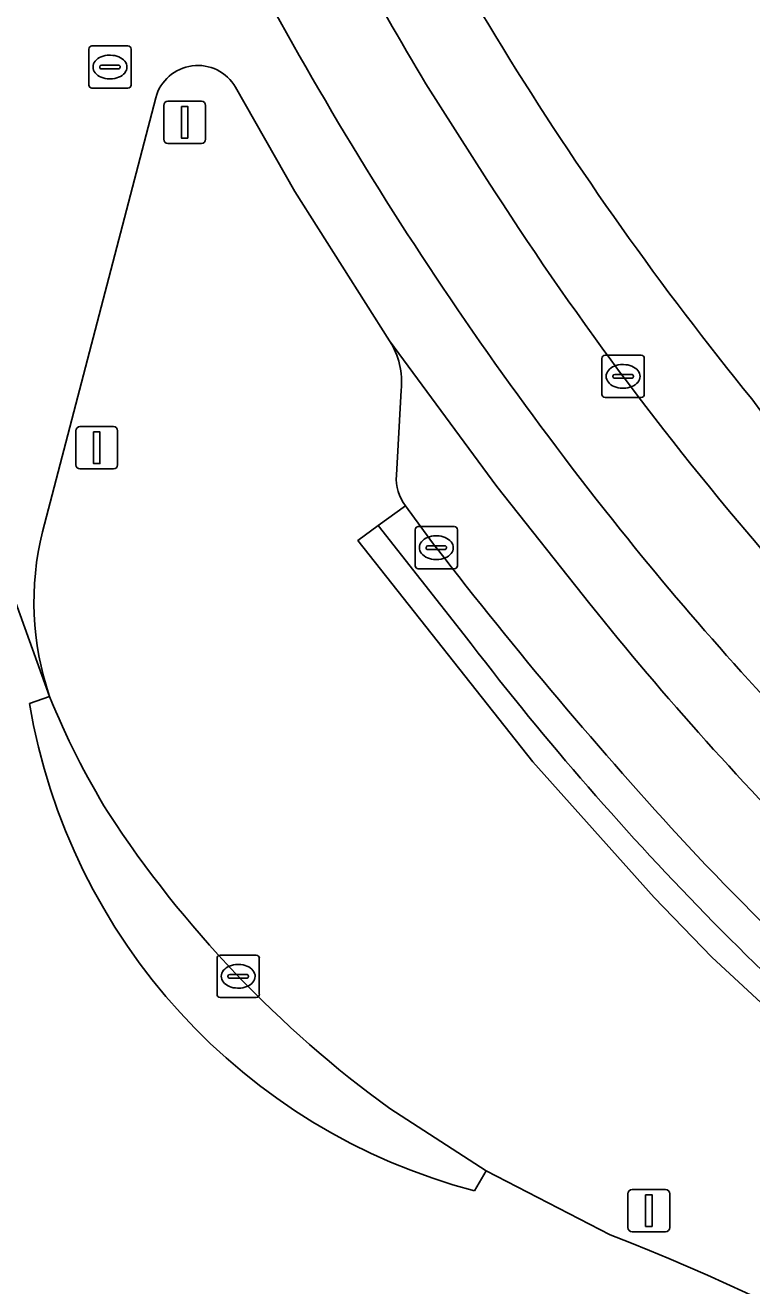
# Model space of a CAD drawing. Extents: x 159262 to 160143, y 383399 to 384319.
# Drawn here: x 159346.19 to 159363.37, y 383621.72 to 383651.55 of the extents above; entities that cross this region are included whole.
import ezdxf

# ---------------------------------------------------------------- set-up
doc = ezdxf.new("R2010")
doc.units = 0
for name, color, linetype in [('IMGEO_Berm_gesloten', 7, 'Continuous'), ('IMGEO_Berm_groen', 7, 'Continuous'), ('IMGEO_Erf', 7, 'Continuous'), ('IMGEO_Groenvoorziening', 7, 'Continuous'), ('IMGEO_Haag', 7, 'Continuous'), ('IMGEO_Kolk', 7, 'Continuous'), ('IMGEO_Lichtmast', 7, 'Continuous'), ('IMGEO_Parkeervlak_open', 7, 'Continuous'), ('IMGEO_Rijbaan_lokaal_gesloten', 7, 'Continuous'), ('IMGEO_Rijbaan_lokaal_open', 7, 'Continuous'), ('IMGEO_Rijbaan_regionaal_gesloten', 7, 'Continuous'), ('IMGEO_Rioolput', 7, 'Continuous'), ('IMGEO_Verkeersbordpaal', 7, 'Continuous'), ('IMGEO_Voetpad_open', 7, 'Continuous')]:
    doc.layers.add(name, color=color, linetype=linetype)

msp = doc.modelspace()

# ---------------------------------------------------------------- linework, layer by layer
at = {"layer": 'IMGEO_Berm_gesloten'}
for points in [[(159346.763, 383635.67), (159346.287, 383635.503)], [(159356.812, 383623.967), (159357.088, 383624.441), (159354.813, 383625.914)]]:
    msp.add_lwpolyline(points, dxfattribs=at)
for centre, radius, start, end in [((159363.336, 383642.297), 17.849, 201.7956, 211.7004), ((159360.493, 383637.895), 14.406, 189.5567, 255.1955), ((159370.451, 383647.462), 26.624, 213.1109, 234.0306)]:
    msp.add_arc(centre, radius, start, end, dxfattribs=at)
at = {"layer": 'IMGEO_Berm_groen'}
for points in [[(159354.804, 383644.087), (159352.562, 383647.616), (159351.159, 383650.086)], [(159349.275, 383649.839), (159346.596, 383639.564)], [(159354.967, 383640.902), (159355.076, 383642.918)], [(159387.493, 383603.475), (159385.725, 383606.389), (159383.782, 383609.173), (159380.979, 383612.641), (159379.582, 383614.202), (159377.131, 383616.73), (159374.199, 383619.433), (159366.559, 383625.673), (159362.425, 383629.496), (159361.065, 383630.911), (159358.192, 383634.118), (159354.056, 383639.356), (159354.538, 383639.714), (159355.182, 383640.18)], [(159354.813, 383625.914), (159357.088, 383624.441), (159360.025, 383622.923)]]:
    msp.add_lwpolyline(points, dxfattribs=at)
for centre, radius, start, end in [((159350.268, 383649.574), 1.028, 29.875, 165.0632), ((159353.335, 383643.129), 1.754, 353.0879, 33.1088), ((159356.034, 383640.827), 1.07, 175.9732, 217.1921), ((159353.272, 383637.9), 6.88, 166.0021, 198.9093), ((159363.336, 383642.297), 17.849, 201.7956, 211.7004), ((159370.451, 383647.462), 26.624, 213.1109, 234.0306), ((159341.218, 383574.226), 52.202, 34.1558, 68.883)]:
    msp.add_arc(centre, radius, start, end, dxfattribs=at)
at = {"layer": 'IMGEO_Erf'}
for centre, radius, start, end in [((159423.67, 383691.696), 77.688, 204.06061, 219.09122), ((159410.707, 383677.492), 58.739, 216.30895, 230.94554)]:
    msp.add_arc(centre, radius, start, end, dxfattribs=at)
at = {"layer": 'IMGEO_Groenvoorziening'}
msp.add_lwpolyline([(159356.571, 383637.129), (159354.538, 383639.714), (159354.056, 383639.356), (159358.192, 383634.118), (159361.065, 383630.911), (159362.425, 383629.496), (159366.559, 383625.673), (159374.199, 383619.433), (159377.131, 383616.73), (159379.582, 383614.202), (159380.979, 383612.641), (159383.782, 383609.173), (159385.725, 383606.389), (159387.493, 383603.475)], dxfattribs=at)
msp.add_arc((159412.813, 383679.889), 70.651, 217.24543, 231.42584, dxfattribs=at)
at = {"layer": 'IMGEO_Haag'}
msp.add_lwpolyline([(159356.571, 383637.129), (159354.538, 383639.714), (159354.056, 383639.356), (159358.192, 383634.118), (159361.065, 383630.911), (159362.425, 383629.496), (159366.559, 383625.673), (159374.199, 383619.433), (159377.131, 383616.73), (159379.582, 383614.202), (159380.979, 383612.641), (159383.782, 383609.173), (159385.725, 383606.389), (159387.493, 383603.475)], dxfattribs=at)
msp.add_arc((159412.813, 383679.889), 70.651, 217.24543, 231.42584, dxfattribs=at)
at = {"layer": 'IMGEO_Kolk'}
for p, q in [((159359.829, 383642.817), (159359.829, 383643.669)), ((159359.904, 383643.743), (159360.756, 383643.743)), ((159360.83, 383643.669), (159360.83, 383642.817)), ((159360.317, 383643.523), (159360.342, 383643.523)), ((159360.088, 383643.237), (159360.088, 383643.249)), ((159360.526, 383643.2), (159360.128, 383643.2)), ((159360.131, 383643.286), (159360.529, 383643.286)), ((159360.572, 383643.249), (159360.572, 383643.237)), ((159360.756, 383642.743), (159359.904, 383642.743)), ((159360.34, 383642.963), (159360.315, 383642.963)), ((159355.41, 383638.763), (159355.41, 383639.615)), ((159355.485, 383639.689), (159356.337, 383639.689)), ((159355.898, 383639.469), (159355.923, 383639.469)), ((159356.411, 383639.615), (159356.411, 383638.763)), ((159355.669, 383639.183), (159355.669, 383639.195)), ((159356.107, 383639.146), (159355.709, 383639.146)), ((159355.712, 383639.232), (159356.11, 383639.232)), ((159356.153, 383639.195), (159356.153, 383639.183)), ((159355.921, 383638.909), (159355.896, 383638.909)), ((159356.337, 383638.689), (159355.485, 383638.689)), ((159350.723, 383628.619), (159350.723, 383629.471)), ((159350.798, 383629.545), (159351.65, 383629.545)), ((159351.211, 383629.325), (159351.236, 383629.325)), ((159351.724, 383629.471), (159351.724, 383628.619)), ((159350.982, 383629.039), (159350.982, 383629.051)), ((159351.42, 383629.002), (159351.022, 383629.002)), ((159351.025, 383629.088), (159351.423, 383629.088)), ((159351.466, 383629.051), (159351.466, 383629.039)), ((159351.234, 383628.765), (159351.209, 383628.765)), ((159351.65, 383628.545), (159350.798, 383628.545))]:
    msp.add_line(p, q, dxfattribs=at)
for points in [[(159359.829, 383642.817), (159359.829, 383643.669)], [(159359.904, 383643.743), (159360.756, 383643.743)], [(159360.83, 383643.669), (159360.83, 383642.817)], [(159360.756, 383642.743), (159359.904, 383642.743)], [(159355.41, 383638.763), (159355.41, 383639.615)], [(159355.485, 383639.689), (159356.337, 383639.689)], [(159356.411, 383639.615), (159356.411, 383638.763)], [(159356.337, 383638.689), (159355.485, 383638.689)], [(159350.723, 383628.619), (159350.723, 383629.471)], [(159350.798, 383629.545), (159351.65, 383629.545)], [(159351.724, 383629.471), (159351.724, 383628.619)], [(159351.65, 383628.545), (159350.798, 383628.545)]]:
    msp.add_lwpolyline(points, dxfattribs=at)
for centre, radius, start, end in [((159359.906, 383643.667), 0.0765, 91.552, 178.448), ((159359.906, 383643.667), 0.0765, 91.552, 178.448), ((159360.754, 383643.667), 0.0765, 1.552, 88.448), ((159360.754, 383643.667), 0.0765, 1.552, 88.448), ((159360.128, 383643.246), 0.0403, 85.8775, 175.7526), ((159360.125, 383643.236), 0.0366, 178.938, 274.7102), ((159360.529, 383643.243), 0.043, 264.8664, 352.4533), ((159360.533, 383643.248), 0.0386, 1.7309, 96.639), ((159359.906, 383642.819), 0.0765, 181.552, 268.448), ((159359.906, 383642.819), 0.0765, 181.552, 268.448), ((159360.754, 383642.819), 0.0765, 271.552, 358.448), ((159360.754, 383642.819), 0.0765, 271.552, 358.448), ((159355.487, 383639.613), 0.0765, 91.552, 178.448), ((159355.487, 383639.613), 0.0765, 91.552, 178.448), ((159356.335, 383639.613), 0.0765, 1.552, 88.448), ((159356.335, 383639.613), 0.0765, 1.552, 88.448), ((159355.709, 383639.192), 0.0403, 85.8775, 175.7526), ((159355.706, 383639.182), 0.0366, 178.938, 274.7102), ((159356.11, 383639.189), 0.043, 264.8664, 352.4533), ((159356.114, 383639.194), 0.0386, 1.7309, 96.639), ((159355.487, 383638.765), 0.0765, 181.552, 268.448), ((159355.487, 383638.765), 0.0765, 181.552, 268.448), ((159356.335, 383638.765), 0.0765, 271.552, 358.448), ((159356.335, 383638.765), 0.0765, 271.552, 358.448), ((159350.8, 383629.469), 0.0765, 91.552, 178.448), ((159350.8, 383629.469), 0.0765, 91.552, 178.448), ((159351.648, 383629.469), 0.0765, 1.552, 88.448), ((159351.648, 383629.469), 0.0765, 1.552, 88.448), ((159351.022, 383629.048), 0.0403, 85.8775, 175.7526), ((159351.019, 383629.038), 0.0366, 178.938, 274.7102), ((159351.423, 383629.045), 0.043, 264.8664, 352.4533), ((159351.427, 383629.05), 0.0386, 1.7309, 96.639), ((159350.8, 383628.621), 0.0765, 181.552, 268.448), ((159350.8, 383628.621), 0.0765, 181.552, 268.448), ((159351.648, 383628.621), 0.0765, 271.552, 358.448), ((159351.648, 383628.621), 0.0765, 271.552, 358.448)]:
    msp.add_arc(centre, radius, start, end, dxfattribs=at)
for centre, major_axis, ratio, start_param, end_param in [((159360.316, 383643.243), (-0.387, 0.002), 0.722429, 4.712389, 7.853982), ((159360.341, 383643.243), (-0.39, 0.002), 0.717154, 1.570796, 4.712389), ((159355.897, 383639.189), (-0.387, 0.002), 0.722429, 4.712389, 7.853982), ((159355.922, 383639.189), (-0.39, 0.002), 0.717154, 1.570796, 4.712389), ((159351.21, 383629.045), (-0.387, 0.002), 0.722429, 4.712389, 7.853982), ((159351.235, 383629.045), (-0.39, 0.002), 0.717154, 1.570796, 4.712389)]:
    msp.add_ellipse(centre, major_axis=major_axis, ratio=ratio, start_param=start_param, end_param=end_param, dxfattribs=at)
at = {"layer": 'IMGEO_Lichtmast'}
for p, q in [((159360.543, 383624), (159361.333, 383624)), ((159361.333, 383624), (159360.543, 383624)), ((159360.443, 383623.1), (159360.443, 383623.9)), ((159360.443, 383623.9), (159360.443, 383623.1)), ((159361.433, 383623.9), (159361.433, 383623.1)), ((159361.433, 383623.1), (159361.433, 383623.9)), ((159361.333, 383623), (159360.543, 383623)), ((159360.543, 383623), (159361.333, 383623))]:
    msp.add_line(p, q, dxfattribs=at)
msp.add_lwpolyline([(159360.863, 383623.875), (159361.013, 383623.875), (159361.013, 383623.125), (159360.863, 383623.125), (159360.863, 383623.875)], dxfattribs=at)
for centre, start, end in [((159360.543, 383623.9), 90, 180), ((159360.543, 383623.9), 90, 180), ((159361.333, 383623.9), 0, 90), ((159361.333, 383623.9), 360, 90), ((159360.543, 383623.1), 180, 270), ((159360.543, 383623.1), 180, 270), ((159361.333, 383623.1), 270, 0), ((159361.333, 383623.1), 270, 0)]:
    msp.add_arc(centre, 0.1, start, end, dxfattribs=at)
at = {"layer": 'IMGEO_Parkeervlak_open'}
for points in [[(159359.546, 383637.856), (159357.34, 383640.638), (159354.804, 383644.087)], [(159355.076, 383642.918), (159354.967, 383640.902)], [(159355.182, 383640.18), (159355.911, 383639.189)]]:
    msp.add_lwpolyline(points, dxfattribs=at)
for centre, radius, start, end in [((159353.335, 383643.129), 1.754, 353.0879, 33.1088), ((159356.034, 383640.827), 1.07, 175.9732, 217.1921), ((159439.347, 383703.457), 105.318, 217.60583, 222.62847), ((159417.506, 383684.152), 74.18, 218.61605, 231.74233), ((159417.061, 383684.113), 75.826, 223.27844, 230.84446)]:
    msp.add_arc(centre, radius, start, end, dxfattribs=at)
at = {"layer": 'IMGEO_Rijbaan_lokaal_gesloten'}
msp.add_lwpolyline([(159357.107, 383647.904), (159355.665, 383650.164)], dxfattribs=at)
for centre, radius, start, end in [((159433.487, 383696.543), 90.594, 206.23729, 210.79314), ((159427.093, 383693.041), 85.557, 205.4252, 218.64293), ((159422.949, 383689.994), 78.146, 212.58906, 220.69645), ((159419.229, 383686.825), 75.534, 218.6858, 231.27506)]:
    msp.add_arc(centre, radius, start, end, dxfattribs=at)
at = {"layer": 'IMGEO_Rijbaan_lokaal_open'}
for points in [[(159351.159, 383650.086), (159352.562, 383647.616), (159354.804, 383644.087), (159357.34, 383640.638), (159359.546, 383637.856)], [(159346.596, 383639.564), (159349.275, 383649.839)], [(159343.033, 383646.03), (159346.763, 383635.67)]]:
    msp.add_lwpolyline(points, dxfattribs=at)
for centre, radius, start, end in [((159427.093, 383693.041), 85.557, 205.4252, 218.64293), ((159350.268, 383649.574), 1.028, 29.875, 165.0632), ((159353.272, 383637.9), 6.88, 166.0021, 198.9093), ((159419.229, 383686.825), 75.534, 218.6858, 231.27506), ((159417.506, 383684.152), 74.18, 218.61605, 231.74233)]:
    msp.add_arc(centre, radius, start, end, dxfattribs=at)
at = {"layer": 'IMGEO_Rijbaan_regionaal_gesloten'}
for points in [[(159346.287, 383635.503), (159346.763, 383635.67), (159343.033, 383646.03), (159338.544, 383665.089), (159334.862, 383664.196), (159331.18, 383663.302), (159335.405, 383645.784), (159337.732, 383635.509), (159340.488, 383621.935)], [(159360.025, 383622.923), (159357.088, 383624.441), (159356.812, 383623.967)]]:
    msp.add_lwpolyline(points, dxfattribs=at)
for centre, radius, start, end in [((159360.493, 383637.895), 14.406, 189.5567, 255.1955), ((159341.218, 383574.226), 52.202, 34.1558, 68.883)]:
    msp.add_arc(centre, radius, start, end, dxfattribs=at)
at = {"layer": 'IMGEO_Rioolput'}
for p, q in [((159347.765, 383651.064), (159348.617, 383651.064)), ((159347.69, 383650.138), (159347.69, 383650.99)), ((159348.178, 383650.844), (159348.203, 383650.844)), ((159348.691, 383650.99), (159348.691, 383650.138)), ((159347.949, 383650.558), (159347.949, 383650.57)), ((159348.387, 383650.521), (159347.989, 383650.521)), ((159347.992, 383650.607), (159348.39, 383650.607)), ((159348.433, 383650.57), (159348.433, 383650.558)), ((159348.201, 383650.284), (159348.176, 383650.284)), ((159348.617, 383650.064), (159347.765, 383650.064))]:
    msp.add_line(p, q, dxfattribs=at)
for points in [[(159347.765, 383651.064), (159348.617, 383651.064)], [(159347.69, 383650.138), (159347.69, 383650.99)], [(159348.691, 383650.99), (159348.691, 383650.138)], [(159348.617, 383650.064), (159347.765, 383650.064)]]:
    msp.add_lwpolyline(points, dxfattribs=at)
for centre, radius, start, end in [((159347.767, 383650.988), 0.0765, 91.552, 178.448), ((159347.767, 383650.988), 0.0765, 91.552, 178.448), ((159348.615, 383650.988), 0.0765, 1.552, 88.448), ((159348.615, 383650.988), 0.0765, 1.552, 88.448), ((159347.989, 383650.567), 0.0403, 85.8775, 175.7526), ((159347.986, 383650.557), 0.0366, 178.938, 274.7102), ((159348.39, 383650.564), 0.043, 264.8664, 352.4533), ((159348.394, 383650.569), 0.0386, 1.7309, 96.639), ((159347.767, 383650.14), 0.0765, 181.552, 268.448), ((159347.767, 383650.14), 0.0765, 181.552, 268.448), ((159348.615, 383650.14), 0.0765, 271.552, 358.448), ((159348.615, 383650.14), 0.0765, 271.552, 358.448)]:
    msp.add_arc(centre, radius, start, end, dxfattribs=at)
for centre, major_axis, ratio, start_param, end_param in [((159348.177, 383650.564), (-0.387, 0.002), 0.722429, 4.712389, 7.853982), ((159348.202, 383650.564), (-0.39, 0.002), 0.717154, 1.570796, 4.712389)]:
    msp.add_ellipse(centre, major_axis=major_axis, ratio=ratio, start_param=start_param, end_param=end_param, dxfattribs=at)
at = {"layer": 'IMGEO_Verkeersbordpaal'}
for p, q in [((159349.463, 383648.857), (159349.463, 383649.657)), ((159349.463, 383649.657), (159349.463, 383648.857)), ((159349.563, 383649.757), (159350.353, 383649.757)), ((159350.353, 383649.757), (159349.563, 383649.757)), ((159350.453, 383649.657), (159350.453, 383648.857)), ((159350.453, 383648.857), (159350.453, 383649.657)), ((159350.353, 383648.757), (159349.563, 383648.757)), ((159349.563, 383648.757), (159350.353, 383648.757)), ((159347.382, 383641.153), (159347.382, 383641.953)), ((159347.382, 383641.953), (159347.382, 383641.153)), ((159347.482, 383642.053), (159348.272, 383642.053)), ((159348.272, 383642.053), (159347.482, 383642.053)), ((159348.372, 383641.953), (159348.372, 383641.153)), ((159348.372, 383641.153), (159348.372, 383641.953)), ((159348.272, 383641.053), (159347.482, 383641.053)), ((159347.482, 383641.053), (159348.272, 383641.053))]:
    msp.add_line(p, q, dxfattribs=at)
for points in [[(159349.883, 383649.632), (159350.033, 383649.632), (159350.033, 383648.882), (159349.883, 383648.882), (159349.883, 383649.632)], [(159347.802, 383641.928), (159347.952, 383641.928), (159347.952, 383641.178), (159347.802, 383641.178), (159347.802, 383641.928)]]:
    msp.add_lwpolyline(points, dxfattribs=at)
for centre, start, end in [((159349.563, 383649.657), 90, 180), ((159349.563, 383649.657), 90, 180), ((159350.353, 383649.657), 0, 90), ((159350.353, 383649.657), 360, 90), ((159349.563, 383648.857), 180, 270), ((159349.563, 383648.857), 180, 270), ((159350.353, 383648.857), 270, 0), ((159350.353, 383648.857), 270, 0), ((159347.482, 383641.953), 90, 180), ((159347.482, 383641.953), 90, 180), ((159348.272, 383641.953), 0, 90), ((159348.272, 383641.953), 360, 90), ((159347.482, 383641.153), 180, 270), ((159347.482, 383641.153), 180, 270), ((159348.272, 383641.153), 270, 0), ((159348.272, 383641.153), 270, 0)]:
    msp.add_arc(centre, 0.1, start, end, dxfattribs=at)
at = {"layer": 'IMGEO_Voetpad_open'}
for points in [[(159355.665, 383650.164), (159357.107, 383647.904)], [(159355.911, 383639.189), (159355.182, 383640.18), (159354.538, 383639.714), (159356.571, 383637.129)]]:
    msp.add_lwpolyline(points, dxfattribs=at)
for centre, radius, start, end in [((159423.67, 383691.696), 77.688, 204.06061, 219.09122), ((159433.487, 383696.543), 90.594, 206.23729, 210.79314), ((159422.949, 383689.994), 78.146, 212.58906, 220.69645), ((159410.707, 383677.492), 58.739, 216.30895, 230.94554), ((159439.347, 383703.457), 105.318, 217.60583, 222.62847), ((159412.813, 383679.889), 70.651, 217.24543, 231.42584), ((159417.061, 383684.113), 75.826, 223.27844, 230.84446)]:
    msp.add_arc(centre, radius, start, end, dxfattribs=at)

doc.saveas('drawing.dxf')
